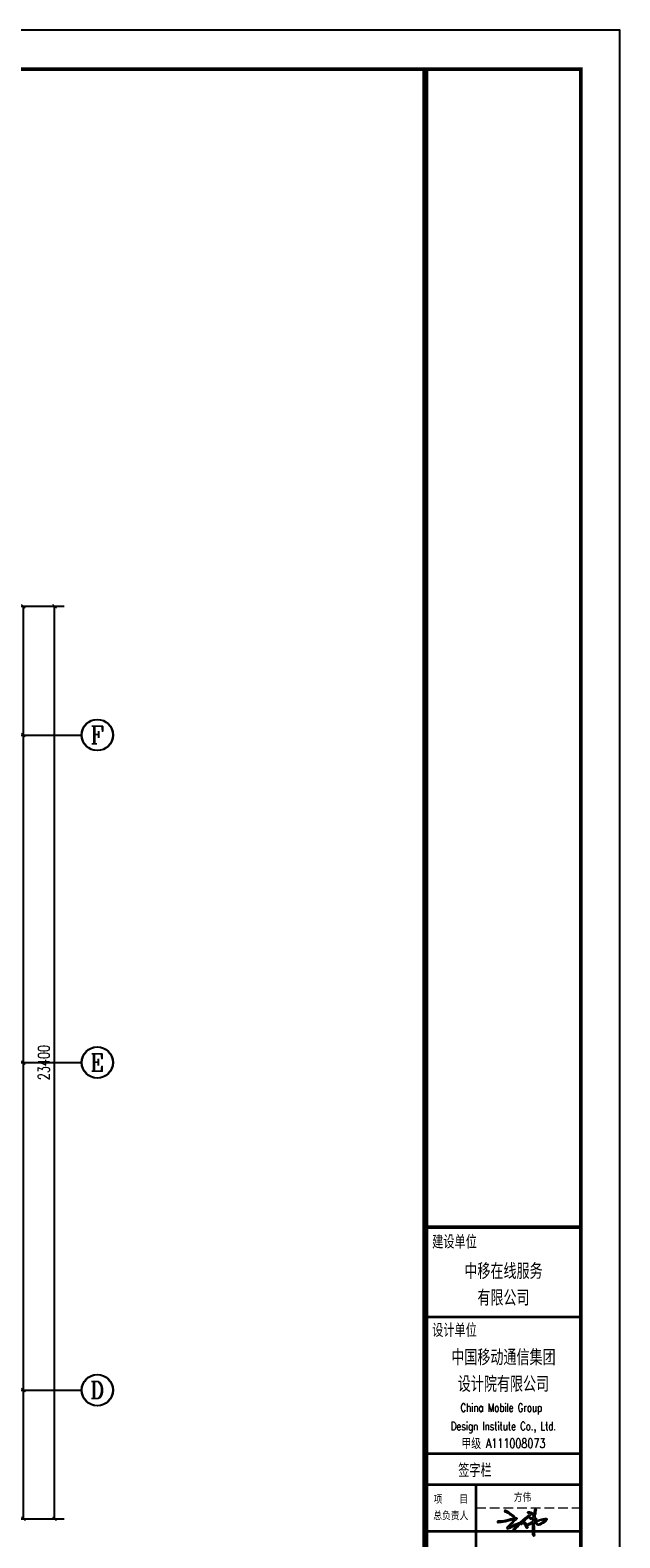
# Model space of a CAD drawing. Extents: x 797781 to 1255204, y 21234 to 1024248.
# Tile 500 of 656: x 992583 to 1007693, y 468854 to 507519. Entities that reach past the tile are written whole.
import ezdxf
from ezdxf.enums import TextEntityAlignment as Align

# ---------------------------------------------------------------- set-up
doc = ezdxf.new("R2010")
doc.units = 0
doc.header["$LTSCALE"] = 1000
doc.header["$MEASUREMENT"] = 0
doc.linetypes.add('230303生产综合楼-平面图_t8$0$DASH', pattern=[0.35, 0.25, -0.1])
for name, color, linetype in [('230303生产综合楼-平面图_t8$0$AXIS', 3, 'Continuous'), ('230303生产综合楼-平面图_t8$0$AXIS_TEXT', 7, 'Continuous'), ('230303生产综合楼-平面图_t8$0$PUB_TITLE', 4, 'Continuous'), ('AXIS_TEXT', 7, 'Continuous')]:
    doc.layers.add(name, color=color, linetype=linetype)
doc.layers.add('230303生产综合楼-平面图_t8$0$不打印线', color=5, linetype='230303生产综合楼-平面图_t8$0$DASH', lineweight=0, plot=False)
doc.layers.add('230303生产综合楼-平面图_t8$0$图框', color=4, linetype='Continuous', lineweight=35)
doc.layers.add('图框', color=4, linetype='Continuous', lineweight=35)
doc.styles.add('-黑体', font='simhei.ttf', dxfattribs={"width": 0.8})
doc.styles.add('230303生产综合楼-平面图_t8$0$-黑体', font='simhei.ttf', dxfattribs={"width": 0.8})
doc.styles.add('230303生产综合楼-平面图_t8$0$_TCH_AXIS', font='COMPLEX', dxfattribs={"bigfont": 'GBCBIG'})
doc.styles.add('230303生产综合楼-平面图_T8$0$_TCH_DIM_T3', font='SIMPLEX', dxfattribs={"width": 0.705882, "bigfont": 'GBCBIG'})
doc.styles.add('230303生产综合楼-平面图_t8$0$TK', font='complex_.ttf', dxfattribs={"width": 0.75, "bigfont": 'china'})
doc.styles.add('COMPLEX', font='COMPLEX')
doc.dimstyles.new('230303生产综合楼-平面图_T8$0$_TCH_ARCH&&100', dxfattribs={"dimtxt": 297.5, "dimasz": 100, "dimexe": 250, "dimexo": 300, "dimgap": 126.25, "dimtad": 1, "dimdec": 0, "dimzin": 0, "dimdsep": 46, "dimtxsty": '230303生产综合楼-平面图_T8$0$_TCH_DIM_T3', "dimblk": '230303生产综合楼-平面图_t8$0$_ArchTick', "dimcen": 0.09, "dimclrt": 7, "dimazin": 2, "dimtfac": 1, "dimtdec": 0, "dimtix": 1, "dimtmove": 2, "dimatfit": 3, "dimfxl": 1, "dimtolj": 1, "dimtzin": 0, "dimarcsym": 0})

# ---------------------------------------------------------------- blocks, each defined once
blk = doc.blocks.new('A$C3A5648CE')
h = blk.add_hatch(color=256)
h.paths.add_polyline_path([(2173, 1518), (2137, 1531), (2106, 1542), (2064, 1554), (2004, 1559), (1979, 1548), (1957, 1529), (1950, 1510), (1954, 1489), (1974, 1463), (1986, 1457), (2003, 1455), (2024, 1478), (2050, 1484), (2080, 1476), (2127, 1459), (2172, 1438), (2232, 1396), (2293, 1337), (2318, 1303), (2321, 1283), (2310, 1237), (2258, 1194), (2223, 1188), (2180, 1178), (2165, 1180), (2129, 1180), (2104, 1146), (2104, 1112), (2113, 1094), (2145, 1086), (2166, 1088), (2218, 1107), (2269, 1124), (2295, 1119), (2302, 1103), (2278, 957), (2258, 937), (2176, 885), (2120, 856), (2018, 800), (1927, 754), (1859, 737), (1846, 745), (1836, 785), (1820, 825), (1802, 850), (1751, 880), (1706, 889), (1663, 894), (1655, 908), (1676, 935), (1700, 958), (1750, 987), (1818, 1071), (1890, 1128), (2047, 1256), (2093, 1295), (2093, 1324), (2079, 1338), (2041, 1342), (1996, 1319), (1919, 1273), (1858, 1224), (1774, 1155), (1723, 1102), (1696, 1095), (1646, 1056), (1622, 1030), (1585, 1003), (1540, 955), (1520, 935), (1499, 936), (1455, 899), (1410, 858), (1390, 847), (1375, 848), (1360, 852), (1341, 855), (1258, 819), (1143, 774), (1010, 704), (874, 639), (765, 591), (752, 602), (762, 635), (811, 688), (907, 779), (980, 854), (1062, 939), (1144, 1025), (1204, 1076), (1247, 1103), (1256, 1130), (1247, 1152), (1231, 1170), (1199, 1169), (1135, 1163), (1047, 1149), (948, 1131), (846, 1108), (682, 1059), (541, 1032), (414, 1000), (261, 979), (148, 975), (58, 980), (16, 968), (0, 938), (11, 896), (38, 880), (240, 900), (493, 938), (816, 1024), (950, 1071), (1005, 1085), (1061, 1086), (1077, 1075), (1063, 1048), (849, 810), (708, 665), (633, 584), (610, 544), (605, 528), (614, 493), (633, 475), (823, 535), (929, 588), (1084, 673), (1223, 738), (1265, 756), (1294, 763), (1285, 727), (1232, 685), (1178, 619), (1120, 559), (1065, 492), (1019, 444), (1002, 409), (1017, 379), (1044, 368), (1091, 387), (1162, 470), (1288, 596), (1377, 695), (1441, 767), (1450, 807), (1436, 820), (1497, 887), (1535, 920), (1581, 963), (1611, 981), (1621, 984), (1618, 972), (1598, 961), (1576, 930), (1538, 898), (1513, 862), (1478, 818), (1471, 787), (1493, 760), (1515, 754), (1535, 752), (1576, 785), (1637, 811), (1665, 818), (1710, 807), (1739, 790), (1766, 733), (1796, 664), (1835, 576), (1858, 525), (1886, 513), (1914, 518), (1940, 546), (1933, 589), (1912, 623), (1897, 645), (1901, 661), (1911, 668), (1948, 687), (2002, 712), (2055, 747), (2088, 754), (2171, 784), (2243, 824), (2258, 825), (2263, 802), (2262, 774), (2271, 685), (2271, 503), (2276, 228), (2279, 84), (2307, 20), (2330, 0), (2364, 17), (2370, 57), (2360, 135), (2359, 241), (2353, 512), (2343, 853), (2381, 867), (2447, 896), (2573, 940), (2715, 995), (2848, 1034), (3029, 1063), (3052, 1062), (3062, 1056), (3061, 1041), (3016, 993), (2959, 936), (2826, 849), (2701, 784), (2663, 767), (2614, 771), (2574, 783), (2534, 812), (2524, 838), (2507, 853), (2482, 850), (2465, 830), (2470, 806), (2505, 764), (2559, 718), (2620, 695), (2661, 695), (2737, 725), (2832, 785), (2930, 839), (3013, 895), (3092, 962), (3149, 1020), (3169, 1055), (3175, 1082), (3162, 1105), (3130, 1126), (3101, 1132), (3052, 1131), (2921, 1109), (2766, 1070), (2606, 1024), (2397, 950), (2389, 962), (2398, 976), (2417, 995), (2450, 1038), (2474, 1064), (2489, 1083), (2496, 1105), (2490, 1127), (2478, 1144), (2465, 1153), (2435, 1175), (2396, 1186), (2386, 1207), (2400, 1241), (2405, 1303), (2407, 1334), (2432, 1420), (2441, 1532), (2467, 1637), (2479, 1706), (2459, 1728), (2436, 1730), (2405, 1712), (2395, 1662), (2391, 1605), (2381, 1576), (2367, 1524), (2360, 1473), (2356, 1409), (2350, 1396), (2341, 1398), (2325, 1411), (2300, 1431), (2268, 1460), (2213, 1499)])
h.paths.add_polyline_path([(2384, 1120), (2410, 1102), (2399, 1074), (2384, 1049), (2372, 1046), (2374, 1062), (2383, 1095), (2384, 1106)], flags=16)
h.paths.add_polyline_path([(1020, 1328), (897, 1415), (753, 1506), (656, 1576), (559, 1632), (515, 1654), (468, 1635), (453, 1607), (480, 1563), (532, 1550), (646, 1491), (764, 1410), (863, 1355), (955, 1287), (1011, 1242), (1024, 1213), (1049, 1196), (1086, 1224), (1088, 1256)], flags=17)
for points in [[(58, 980), (16, 968), (0, 938), (11, 896), (38, 880), (240, 900), (493, 938), (816, 1024), (950, 1071), (1005, 1085), (1061, 1086), (1077, 1075), (1063, 1048), (849, 810), (708, 665), (633, 584), (610, 544), (605, 528), (614, 493), (633, 475), (823, 535), (929, 588), (1084, 673), (1223, 738), (1265, 756), (1294, 763), (1285, 727), (1232, 685), (1178, 619), (1120, 559), (1065, 492), (1019, 444), (1002, 409), (1017, 379), (1044, 368), (1091, 387), (1162, 470), (1288, 596), (1377, 695), (1441, 767), (1450, 807), (1436, 820), (1497, 887), (1535, 920), (1581, 963), (1611, 981)], [(58, 980), (148, 975), (261, 979), (414, 1000), (541, 1032), (682, 1059), (846, 1108), (948, 1131), (1047, 1149), (1135, 1163), (1199, 1169), (1231, 1170), (1247, 1152), (1256, 1130), (1247, 1103), (1204, 1076), (1144, 1025), (1062, 939), (980, 854), (907, 779), (811, 688), (762, 635), (752, 602), (765, 591), (874, 639), (1010, 704), (1143, 774), (1258, 819), (1341, 855), (1360, 852), (1375, 848), (1390, 847), (1410, 858), (1455, 899), (1499, 936), (1520, 935), (1540, 955), (1585, 1003), (1622, 1030), (1646, 1056), (1696, 1095), (1723, 1102), (1774, 1155), (1858, 1224), (1919, 1273), (1996, 1319), (2041, 1342), (2079, 1338), (2093, 1324), (2093, 1295), (2047, 1256), (1890, 1128), (1818, 1071), (1750, 987), (1700, 958), (1676, 935), (1655, 908), (1663, 894), (1706, 889), (1751, 880), (1802, 850), (1820, 825), (1836, 785), (1846, 745), (1859, 737), (1927, 754), (2018, 800), (2120, 856), (2176, 885), (2258, 937), (2278, 957), (2302, 1103), (2295, 1119), (2269, 1124), (2218, 1107), (2166, 1088), (2145, 1086), (2113, 1094), (2104, 1112), (2104, 1146), (2129, 1180), (2165, 1180), (2180, 1178), (2223, 1188), (2258, 1194), (2310, 1237), (2321, 1283), (2318, 1303), (2293, 1337), (2232, 1396), (2172, 1438), (2127, 1459), (2080, 1476), (2050, 1484), (2024, 1478), (2003, 1455), (1986, 1457), (1974, 1463), (1954, 1489), (1950, 1510), (1957, 1529), (1979, 1548), (2004, 1559), (2064, 1554), (2106, 1542), (2137, 1531), (2173, 1518), (2213, 1499), (2268, 1460), (2300, 1431), (2325, 1411), (2341, 1398), (2350, 1396), (2356, 1409), (2360, 1473), (2367, 1524), (2381, 1576), (2391, 1605), (2395, 1662), (2405, 1712), (2436, 1730), (2459, 1728), (2479, 1706), (2467, 1637), (2441, 1532), (2432, 1420), (2407, 1334), (2405, 1303), (2400, 1241), (2386, 1207), (2396, 1186), (2435, 1175), (2465, 1153), (2478, 1144), (2490, 1127), (2496, 1105), (2489, 1083), (2474, 1064), (2450, 1038), (2417, 995), (2398, 976), (2389, 962), (2397, 950), (2606, 1024), (2766, 1070), (2921, 1109), (3052, 1131), (3101, 1132), (3130, 1126), (3162, 1105), (3175, 1082), (3169, 1055), (3149, 1020), (3092, 962), (3013, 895), (2930, 839), (2832, 785), (2737, 725), (2661, 695), (2620, 695), (2559, 718), (2505, 764), (2470, 806), (2465, 830), (2482, 850), (2507, 853), (2524, 838), (2534, 812), (2574, 783), (2614, 771), (2663, 767), (2701, 784), (2826, 849), (2959, 936), (3016, 993), (3061, 1041), (3062, 1056), (3052, 1062), (3029, 1063), (2848, 1034), (2715, 995), (2573, 940), (2447, 896), (2381, 867), (2343, 853), (2353, 512), (2359, 241), (2360, 135), (2370, 57), (2364, 17), (2330, 0), (2307, 20), (2279, 84), (2276, 228), (2271, 503), (2271, 685), (2262, 774), (2263, 802), (2258, 825), (2243, 824), (2171, 784), (2088, 754), (2055, 747), (2002, 712), (1948, 687), (1911, 668), (1901, 661), (1897, 645), (1912, 623), (1933, 589), (1940, 546), (1914, 518), (1886, 513), (1858, 525), (1835, 576), (1796, 664), (1766, 733), (1739, 790), (1710, 807), (1665, 818), (1637, 811), (1576, 785), (1535, 752), (1515, 754), (1493, 760), (1471, 787), (1478, 818), (1513, 862), (1538, 898), (1576, 930), (1598, 961), (1618, 972), (1621, 984), (1611, 981)], [(2384, 1120), (2410, 1102), (2399, 1074), (2384, 1049), (2372, 1046), (2374, 1062), (2383, 1095), (2384, 1106), (2384, 1120)]]:
    blk.add_lwpolyline(points)
blk.add_lwpolyline([(515, 1654), (468, 1635), (453, 1607), (480, 1563), (532, 1550), (646, 1491), (764, 1410), (863, 1355), (955, 1287), (1011, 1242), (1024, 1213), (1049, 1196), (1086, 1224), (1088, 1256), (1020, 1328), (897, 1415), (753, 1506), (656, 1576), (559, 1632)], close=True)
blk = doc.blocks.new('230303生产综合楼-平面图_t8$0$图签')
at = {"layer": '230303生产综合楼-平面图_t8$0$不打印线', "linetype": '230303生产综合楼-平面图_t8$0$DASH'}
blk.add_line((-2700, 20500), (0, 20500), dxfattribs=at)
at = {"layer": '230303生产综合楼-平面图_t8$0$图框', "color": 4}
for p, q in [((-4000, 25400), (0, 25400)), ((-4000, 21900), (0, 21900))]:
    blk.add_line(p, q, dxfattribs=at)
at = {"layer": '230303生产综合楼-平面图_t8$0$图框', "linetype": 'Continuous'}
for p, q in [((-4000, 21100), (0, 21100)), ((-2700, 15100), (-2700, 21100)), ((-4000, 19900), (0, 19900))]:
    blk.add_line(p, q, dxfattribs=at)
at = {"layer": '230303生产综合楼-平面图_t8$0$图框', "linetype": 'Continuous', "const_width": 100}
blk.add_lwpolyline([(-4000, 27700), (0, 27700)], dxfattribs=at)
at = {"xscale": 0.3999999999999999, "yscale": 0.3999999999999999, "zscale": 0.3999999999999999}
blk.add_blockref('A$C3A5648CE', (-2155, 19777), dxfattribs=at)
at = {"layer": '230303生产综合楼-平面图_t8$0$图框', "style": '230303生产综合楼-平面图_t8$0$-黑体', "width": 0.7}
for s, p in [('建设单位', (-3827, 27184)), ('设计单位', (-3827, 24916)), ('签字栏', (-3161, 21322))]:
    blk.add_text(s, height=300, dxfattribs=at).set_placement(p)
at = {"layer": '230303生产综合楼-平面图_t8$0$图框', "style": '230303生产综合楼-平面图_t8$0$-黑体'}
for s, height, width, p in [('中移在线服务', 350, 0.7, (-2000, 26409)), ('有限公司', 350, 0.7, (-2000, 25724)), ('中国移动通信集团', 350, 0.7, (-2000, 24198)), ('设计院有限公司', 350, 0.7, (-2000, 23513)), ('项    目', 200, 0.8, (-3350, 20629)), ('总负责人', 200, 0.8, (-3350, 20207))]:
    blk.add_text(s, height=height, dxfattribs=dict(at, width=width)).set_placement(p, align=Align.CENTER)
at = {"layer": '230303生产综合楼-平面图_t8$0$图框', "color": 4, "style": '230303生产综合楼-平面图_t8$0$TK', "width": 0.75}
for s, height, p in [('China Mobile Group ', 213.33, (-2000, 22965)), ('Design Institute Co., Ltd.', 213.33, (-2000, 22491)), ('甲级 A111008073', 240, (-2000, 22038))]:
    blk.add_text(s, height=height, dxfattribs=at).set_placement(p, align=Align.CENTER)
at = {"layer": '图框', "style": '-黑体', "width": 0.8}
blk.add_text('方伟', height=200, dxfattribs=at).set_placement((-1735, 20678, 1527))
blk = doc.blocks.new('230303生产综合楼-平面图_t8$0$_ArchTick')
at = {"color": 0, "linetype": 'ByBlock', "const_width": 0.3}
blk.add_lwpolyline([(-0.5, -0.5), (0.5, 0.5)], dxfattribs=at)
blk = doc.blocks.new('*D2151')
at = {"layer": '230303生产综合楼-平面图_t8$0$AXIS', "color": 0, "lineweight": -2, "transparency": 16777216}
for p, q in [((989858, 472643), (992658, 472643)), ((992408, 469343), (992408, 472643)), ((989858, 469343), (992658, 469343))]:
    blk.add_line(p, q, dxfattribs=at)
at = {"layer": 'Defpoints', "color": 0, "transparency": 16777216}
for p in [(989558, 472643), (992408, 472643), (989558, 469343)]:
    blk.add_point(p, dxfattribs=at)
at = {"layer": '230303生产综合楼-平面图_t8$0$AXIS', "color": 0, "lineweight": -2, "transparency": 16777216, "xscale": 100, "yscale": 100, "zscale": 100}
for p, rotation in [((992408, 472643), 90), ((992408, 469343), 270)]:
    blk.add_blockref('230303生产综合楼-平面图_t8$0$_ArchTick', p, dxfattribs=dict(at, rotation=rotation))
at = {"layer": '230303生产综合楼-平面图_t8$0$AXIS', "color": 7, "transparency": 16777216, "insert": (992133, 470993), "char_height": 297.5, "attachment_point": 5, "rotation": 90, "style": '230303生产综合楼-平面图_T8$0$_TCH_DIM_T3'}
blk.add_mtext('\\A1;3300', dxfattribs=at)
blk = doc.blocks.new('*D2152')
at = {"layer": '230303生产综合楼-平面图_t8$0$AXIS', "color": 0, "lineweight": -2, "transparency": 16777216}
for p, q in [((989858, 481043), (992658, 481043)), ((992408, 472643), (992408, 481043)), ((989858, 472643), (992658, 472643))]:
    blk.add_line(p, q, dxfattribs=at)
at = {"layer": 'Defpoints', "color": 0, "transparency": 16777216}
for p in [(989558, 481043), (992408, 481043), (989558, 472643)]:
    blk.add_point(p, dxfattribs=at)
at = {"layer": '230303生产综合楼-平面图_t8$0$AXIS', "color": 0, "lineweight": -2, "transparency": 16777216, "xscale": 100, "yscale": 100, "zscale": 100}
for p, rotation in [((992408, 481043), 90), ((992408, 472643), 270)]:
    blk.add_blockref('230303生产综合楼-平面图_t8$0$_ArchTick', p, dxfattribs=dict(at, rotation=rotation))
at = {"layer": '230303生产综合楼-平面图_t8$0$AXIS', "color": 7, "transparency": 16777216, "insert": (992133, 476843), "char_height": 297.5, "attachment_point": 5, "rotation": 90, "style": '230303生产综合楼-平面图_T8$0$_TCH_DIM_T3'}
blk.add_mtext('\\A1;8400', dxfattribs=at)
blk = doc.blocks.new('*D2153')
at = {"layer": '230303生产综合楼-平面图_t8$0$AXIS', "color": 0, "lineweight": -2, "transparency": 16777216}
for p, q in [((989858, 489443), (992658, 489443)), ((992408, 481043), (992408, 489443)), ((989858, 481043), (992658, 481043))]:
    blk.add_line(p, q, dxfattribs=at)
at = {"layer": 'Defpoints', "color": 0, "transparency": 16777216}
for p in [(989558, 489443), (992408, 489443), (989558, 481043)]:
    blk.add_point(p, dxfattribs=at)
at = {"layer": '230303生产综合楼-平面图_t8$0$AXIS', "color": 0, "lineweight": -2, "transparency": 16777216, "xscale": 100, "yscale": 100, "zscale": 100}
for p, rotation in [((992408, 489443), 90), ((992408, 481043), 270)]:
    blk.add_blockref('230303生产综合楼-平面图_t8$0$_ArchTick', p, dxfattribs=dict(at, rotation=rotation))
at = {"layer": '230303生产综合楼-平面图_t8$0$AXIS', "color": 7, "transparency": 16777216, "insert": (992133, 485243), "char_height": 297.5, "attachment_point": 5, "rotation": 90, "style": '230303生产综合楼-平面图_T8$0$_TCH_DIM_T3'}
blk.add_mtext('\\A1;8400', dxfattribs=at)
blk = doc.blocks.new('*D2154')
at = {"layer": '230303生产综合楼-平面图_t8$0$AXIS', "color": 0, "lineweight": -2, "transparency": 16777216}
for p, q in [((989858, 492743), (992658, 492743)), ((992408, 489443), (992408, 492743)), ((989858, 489443), (992658, 489443))]:
    blk.add_line(p, q, dxfattribs=at)
at = {"layer": 'Defpoints', "color": 0, "transparency": 16777216}
for p in [(989558, 492743), (992408, 492743), (989558, 489443)]:
    blk.add_point(p, dxfattribs=at)
at = {"layer": '230303生产综合楼-平面图_t8$0$AXIS', "color": 0, "lineweight": -2, "transparency": 16777216, "xscale": 100, "yscale": 100, "zscale": 100}
for p, rotation in [((992408, 492743), 90), ((992408, 489443), 270)]:
    blk.add_blockref('230303生产综合楼-平面图_t8$0$_ArchTick', p, dxfattribs=dict(at, rotation=rotation))
at = {"layer": '230303生产综合楼-平面图_t8$0$AXIS', "color": 7, "transparency": 16777216, "insert": (992133, 491093), "char_height": 297.5, "attachment_point": 5, "rotation": 90, "style": '230303生产综合楼-平面图_T8$0$_TCH_DIM_T3'}
blk.add_mtext('\\A1;3300', dxfattribs=at)
blk = doc.blocks.new('*D2155')
at = {"layer": '230303生产综合楼-平面图_t8$0$AXIS', "color": 0, "lineweight": -2, "transparency": 16777216}
for p, q in [((990158, 492743), (993458, 492743)), ((993208, 469343), (993208, 492743)), ((990158, 469343), (993458, 469343))]:
    blk.add_line(p, q, dxfattribs=at)
at = {"layer": 'Defpoints', "color": 0, "transparency": 16777216}
for p in [(989858, 492743), (993208, 492743), (989858, 469343)]:
    blk.add_point(p, dxfattribs=at)
at = {"layer": '230303生产综合楼-平面图_t8$0$AXIS', "color": 0, "lineweight": -2, "transparency": 16777216, "xscale": 100, "yscale": 100, "zscale": 100}
for p, rotation in [((993208, 492743), 90), ((993208, 469343), 270)]:
    blk.add_blockref('230303生产综合楼-平面图_t8$0$_ArchTick', p, dxfattribs=dict(at, rotation=rotation))
at = {"layer": '230303生产综合楼-平面图_t8$0$AXIS', "color": 7, "transparency": 16777216, "insert": (992933, 481043), "char_height": 297.5, "attachment_point": 5, "rotation": 90, "style": '230303生产综合楼-平面图_T8$0$_TCH_DIM_T3'}
blk.add_mtext('\\A1;23400', dxfattribs=at)
blk = doc.blocks.new('_AXISO')
blk.add_circle((0, 0), 0.5)
at = {"layer": 'AXIS_TEXT', "style": 'COMPLEX', "width": 1.041667}
blk.add_attdef('A', text='', height=0.56, dxfattribs=at).set_placement((-0.25, -0.28), (0.25, -0.28), align=Align.FIT)

msp = doc.modelspace()

# ---------------------------------------------------------------- linework, layer by layer
at = {"layer": '230303生产综合楼-平面图_t8$0$AXIS'}
for p, q in [((989898, 489443.2), (993898, 489443.2)), ((989908, 489443.2), (993908, 489443.2)), ((989898, 481043.2), (993898, 481043.2)), ((989908, 481043.2), (993908, 481043.2)), ((989898, 472643.2), (993898, 472643.2)), ((989908, 472643.2), (993908, 472643.2))]:
    msp.add_line(p, q, dxfattribs=at)
at = {"layer": '230303生产综合楼-平面图_t8$0$PUB_TITLE'}
msp.add_lwpolyline([(881593.5, 448119.2), (1007693.5, 448119.2), (1007693.5, 507519.2), (881593.5, 507519.2)], close=True, dxfattribs=at)
at = {"layer": '230303生产综合楼-平面图_t8$0$PUB_TITLE', "const_width": 100}
msp.add_lwpolyline([(884093.5, 449119.2), (1006693.5, 449119.2), (1006693.5, 506519.2), (884093.5, 506519.2)], close=True, dxfattribs=at)
at = {"layer": '230303生产综合楼-平面图_t8$0$图框', "const_width": 150}
msp.add_lwpolyline([(1002711.7, 506519.2), (1002711.7, 449119.2)], dxfattribs=at)

# ---------------------------------------------------------------- block references
msp.add_blockref('230303生产综合楼-平面图_t8$0$图签', (1006711.7, 449121.2))
at = {"layer": '230303生产综合楼-平面图_t8$0$AXIS'}
ref = msp.add_blockref('_AXISO', (994298, 489443.2), dxfattribs=dict(at, xscale=800, yscale=800, zscale=800))
ref.add_attrib('A', 'F', dxfattribs={"layer": '230303生产综合楼-平面图_t8$0$AXIS_TEXT', "ltscale": 2, "height": 445.4, "style": '230303生产综合楼-平面图_t8$0$_TCH_AXIS'}).set_placement((994128.3, 489220.5), (994467.7, 489220.5), align=Align.FIT)
ref = msp.add_blockref('_AXISO', (994308, 489443.2), dxfattribs=dict(at, xscale=800, yscale=800, zscale=800))
ref.add_attrib('A', 'F', dxfattribs={"layer": '230303生产综合楼-平面图_t8$0$AXIS_TEXT', "ltscale": 2, "height": 445.4, "style": '230303生产综合楼-平面图_t8$0$_TCH_AXIS'}).set_placement((994138.3, 489220.5), (994477.7, 489220.5), align=Align.FIT)
ref = msp.add_blockref('_AXISO', (994298, 481043.2), dxfattribs=dict(at, xscale=800, yscale=800, zscale=800))
ref.add_attrib('A', 'E', dxfattribs={"layer": '230303生产综合楼-平面图_t8$0$AXIS_TEXT', "ltscale": 2, "height": 445.4, "style": '230303生产综合楼-平面图_t8$0$_TCH_AXIS'}).set_placement((994128.3, 480820.5), (994467.7, 480820.5), align=Align.FIT)
ref = msp.add_blockref('_AXISO', (994308, 481043.2), dxfattribs=dict(at, xscale=800, yscale=800, zscale=800))
ref.add_attrib('A', 'E', dxfattribs={"layer": '230303生产综合楼-平面图_t8$0$AXIS_TEXT', "ltscale": 2, "height": 445.4, "style": '230303生产综合楼-平面图_t8$0$_TCH_AXIS'}).set_placement((994138.3, 480820.5), (994477.7, 480820.5), align=Align.FIT)
ref = msp.add_blockref('_AXISO', (994298, 472643.2), dxfattribs=dict(at, xscale=800, yscale=800, zscale=800))
ref.add_attrib('A', 'D', dxfattribs={"layer": '230303生产综合楼-平面图_t8$0$AXIS_TEXT', "ltscale": 2, "height": 435.3, "style": '230303生产综合楼-平面图_t8$0$_TCH_AXIS'}).set_placement((994121.8, 472425.6), (994474.1, 472425.6), align=Align.FIT)
ref = msp.add_blockref('_AXISO', (994308, 472643.2), dxfattribs=dict(at, xscale=800, yscale=800, zscale=800))
ref.add_attrib('A', 'D', dxfattribs={"layer": '230303生产综合楼-平面图_t8$0$AXIS_TEXT', "ltscale": 2, "height": 435.3, "style": '230303生产综合楼-平面图_t8$0$_TCH_AXIS'}).set_placement((994131.8, 472425.6), (994484.2, 472425.6), align=Align.FIT)

# ---------------------------------------------------------------- dimensions: what is measured, and where the dimension line sits
for p1, p2, distance, picture, middle in [((989558, 489443.2), (989558, 492743.2), -2850, '*D2154', (992133, 491093.2)), ((989858, 469343.2), (989858, 492743.2), -3350, '*D2155', (992933, 481043.2)), ((989558, 481043.2), (989558, 489443.2), -2850, '*D2153', (992133, 485243.2)), ((989558, 472643.2), (989558, 481043.2), -2850, '*D2152', (992133, 476843.2)), ((989558, 469343.2), (989558, 472643.2), -2850, '*D2151', (992133, 470993.2))]:
    dim = msp.add_aligned_dim(p1=p1, p2=p2, distance=distance, dimstyle='230303生产综合楼-平面图_T8$0$_TCH_ARCH&&100', dxfattribs=at)
    dim.commit()
    dim.dimension.update_dxf_attribs({"geometry": picture, "text_midpoint": middle})

doc.saveas('drawing.dxf')
